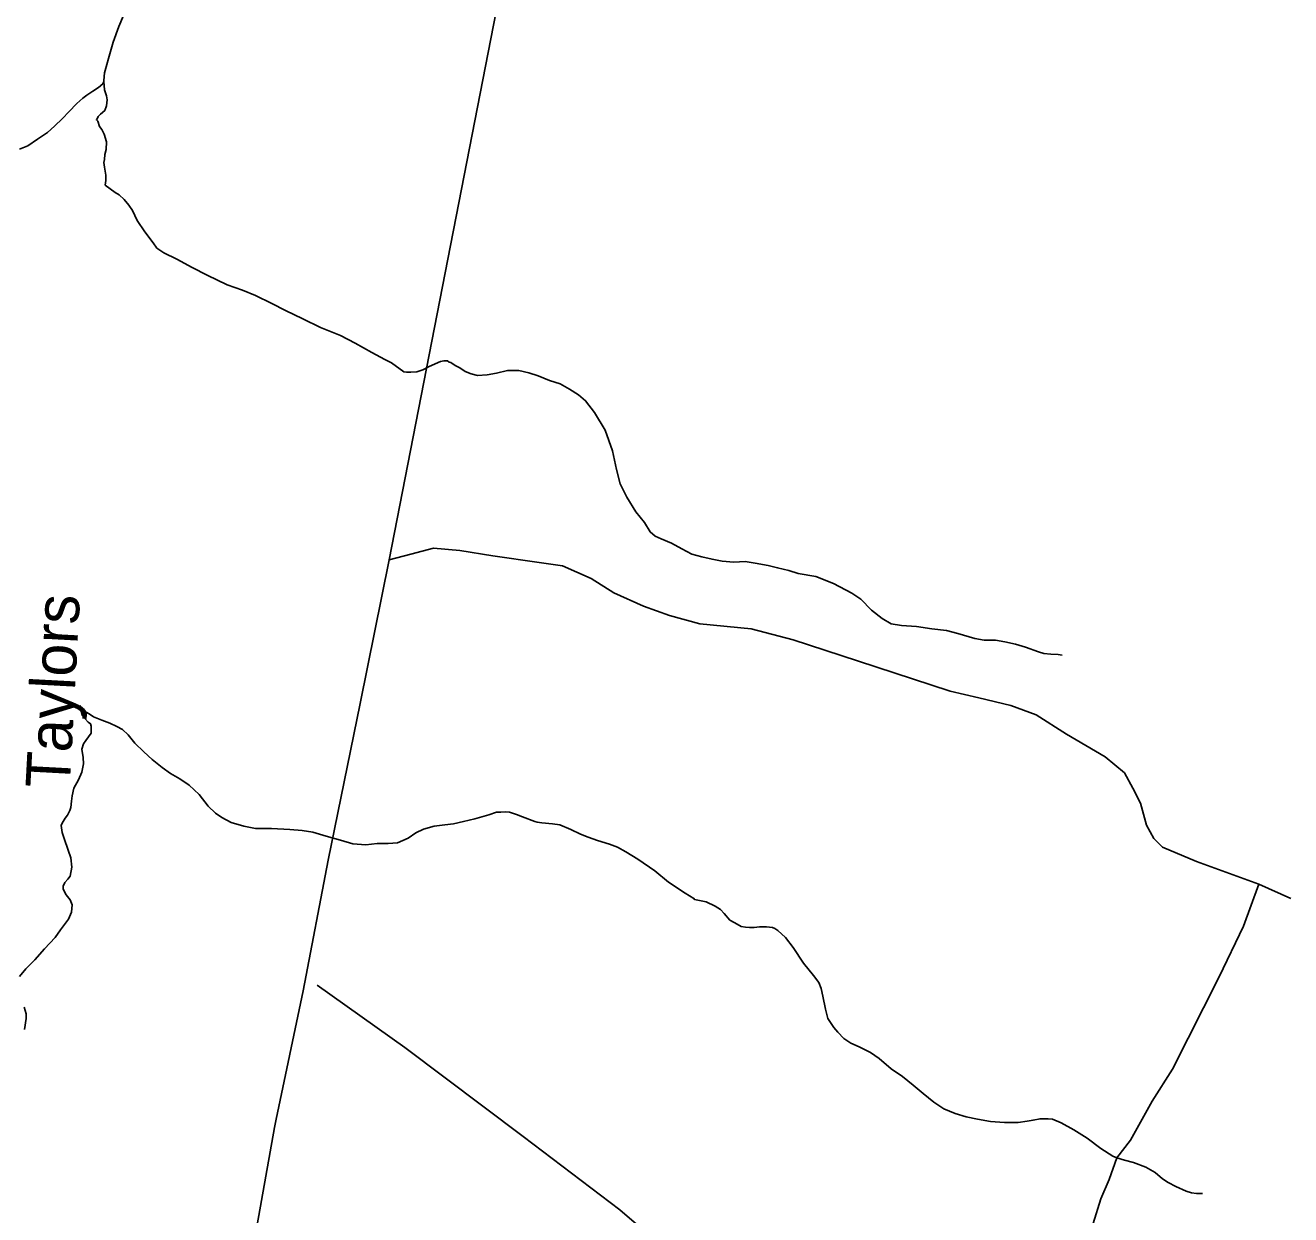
# Model space of a CAD drawing. Extents: x 2126262 to 2293712, y 749403 to 919119.
# Drawn here: x 2156825 to 2161117, y 865735 to 869768 of the extents above; entities that cross this region are included whole.
import ezdxf

# ---------------------------------------------------------------- set-up
doc = ezdxf.new("R2010")
doc.units = 0
for name, color, linetype in [('Exist Hydrographic Creek Single Shore', 7, 'Continuous'), ('Exist Hydrographic Creek Single Shore Label', 7, 'Continuous'), ('Exist Hydrographic Misc Water Feature', 7, 'Continuous'), ('Exist Road Non-System Type 51', 7, 'Continuous'), ('Exist Utilities Electrical Transmission Line', 7, 'Continuous')]:
    doc.layers.add(name, color=color, linetype=linetype)

msp = doc.modelspace()

# ---------------------------------------------------------------- linework, layer by layer
at = {"layer": 'Exist Hydrographic Creek Single Shore'}
for points in [[(2157092.1, 869577.2), (2157092.1, 869581.2), (2157093.8, 869607.2), (2157095.8, 869615.2), (2157107.5, 869655.3), (2157123.3, 869711.4), (2157143, 869763.5), (2157158.8, 869801.6), (2157180.5, 869833.6), (2157220.3, 869879.9), (2157254.1, 869916.1), (2157279.8, 869952.2), (2157297.6, 869992.3), (2157309.3, 870040.3), (2157319.1, 870080.4), (2157323, 870098.4)], [(2156805.3, 869347.6), (2156833.4, 869359.8), (2156867, 869382), (2156901, 869404.2), (2156924.8, 869426.4), (2156950.9, 869452.4), (2156972.6, 869474.6), (2157000.5, 869502.8), (2157020.4, 869520.8), (2157034.3, 869530.8), (2157054.2, 869545), (2157074.1, 869557.2), (2157088, 869569.2), (2157092.1, 869577.2)], [(2160342.2, 867632.1), (2160328.3, 867634), (2160304.3, 867636), (2160280.3, 867637.8), (2160262.2, 867643.6), (2160218, 867659.4), (2160184.1, 867669.2), (2160148, 867677.1), (2160116, 867682.8), (2160078.1, 867682.6), (2160046.1, 867688.5), (2159988.1, 867706.1), (2159949.7, 867715.8), (2159899.7, 867721.6), (2159847.8, 867729.3), (2159797.8, 867733), (2159761.7, 867738.8), (2159731.8, 867756.6), (2159695.5, 867784.4), (2159659.4, 867822.2), (2159629.3, 867842), (2159567.1, 867875.7), (2159507, 867899.3), (2159446.8, 867909), (2159414.8, 867918.8), (2159376.8, 867928.6), (2159344.8, 867936.4), (2159300.8, 867944.2), (2159266.7, 867950), (2159228.8, 867947.7), (2159188.8, 867951.5), (2159154.8, 867957.3), (2159120.5, 867965.1), (2159086.5, 867974.9), (2159052.6, 867992.7), (2159016.6, 868012.5), (2158982.3, 868026.4), (2158962.2, 868036.2), (2158944.4, 868050.1), (2158926.1, 868081.9), (2158895.8, 868117.7), (2158865.6, 868167.6), (2158843.3, 868213.5), (2158831, 868261.4), (2158816.8, 868325.2), (2158792.2, 868395.2), (2158756.1, 868454.9), (2158725.8, 868494.7), (2158701.6, 868514.6), (2158671.7, 868534.4), (2158639.5, 868552.2), (2158603.4, 868564), (2158565.2, 868579.8), (2158533.2, 868589.7), (2158499.2, 868597.4), (2158461.3, 868597.2), (2158423.3, 868589), (2158391.4, 868582.9), (2158359.4, 868580.6), (2158337.2, 868586.5), (2158317.3, 868594.4), (2158299.3, 868606.3), (2158283.3, 868614.3), (2158269.1, 868624.1), (2158263, 868626.1), (2158257, 868630), (2158251.1, 868630), (2158245.2, 868629.9), (2158233.1, 868627.9), (2158215, 868619.8), (2158193.3, 868609.7), (2158173.4, 868599.6), (2158153.3, 868593.4), (2158133.4, 868591.3), (2158119.2, 868591.3), (2158109.4, 868593.2), (2158067.4, 868623), (2158045, 868634.9), (2158001.1, 868658.6), (2157944.7, 868690.2), (2157894.7, 868716), (2157826.6, 868743.5), (2157766.4, 868773.2), (2157708.3, 868800.9), (2157662, 868824.6), (2157606, 868852.3), (2157561.7, 868870.1), (2157509.8, 868887.8), (2157441.6, 868921.3), (2157391.5, 868947.1), (2157339.2, 868974.7), (2157295.3, 868996.5), (2157271.2, 869012.4), (2157259.1, 869030.3), (2157230.8, 869068.1), (2157204.5, 869106), (2157188.5, 869139.9), (2157176.2, 869157.9), (2157160.2, 869177.7), (2157144, 869193.5)], [(2156805.3, 866542.3), (2156827, 866568.4), (2156857.2, 866598.6), (2156890.8, 866636.7), (2156926.5, 866675), (2156944.3, 866701), (2156972, 866737.2), (2156982, 866761.2), (2156983.9, 866785.3), (2156977.7, 866803.1), (2156963.8, 866819.1), (2156953.5, 866839), (2156953.5, 866849.1), (2156959.5, 866861.1), (2156969.3, 866873.2), (2156977.3, 866883.2), (2156983.1, 866913.1), (2156979.2, 866945.2), (2156970.8, 866971.1), (2156956.6, 867011.1), (2156950.7, 867031), (2156946.4, 867054.9), (2156950.2, 867063), (2156960.3, 867079), (2156968.1, 867089.1), (2156976.1, 867105.1), (2156980, 867115.1), (2156981.8, 867137.2), (2156983.9, 867155.1), (2156989.6, 867181.2), (2157005.6, 867209.2), (2157017.3, 867235.3), (2157023, 867263.4), (2157021, 867285.3), (2157016.9, 867313.3), (2157022.8, 867331.4), (2157030.8, 867343.3), (2157048.5, 867367.5), (2157048.3, 867391.4), (2157046.2, 867399.4), (2157038.2, 867405.4), (2157018.3, 867427.3), (2157010.1, 867461.3)], [(2156822.3, 866362.5), (2156828, 866400.4), (2156828, 866416.4), (2156821.9, 866438.4)]]:
    msp.add_lwpolyline(points, dxfattribs=at)
at = {"layer": 'Exist Hydrographic Misc Water Feature'}
for points in [[(2157095.9, 869226), (2157097.9, 869241.3), (2157097.9, 869259.4), (2157093.6, 869287.3), (2157091.5, 869303.2), (2157093.6, 869313.3), (2157095.2, 869329.4), (2157099.3, 869347.3), (2157101, 869373.4), (2157093, 869399.3), (2157085, 869415.2), (2157076.8, 869425.1), (2157070.8, 869443.2), (2157066.7, 869447.1), (2157068.8, 869451.2), (2157072.9, 869459.2), (2157080.7, 869467.2), (2157094.6, 869479.3), (2157100.5, 869495.3), (2157102.4, 869515.3), (2157100.3, 869529.3), (2157094, 869549.3), (2157092.1, 869577.2)], [(2157144, 869193.5), (2157130.1, 869201.5), (2157095.9, 869226)], [(2158088.3, 866995.5), (2158056.5, 866993.2), (2158018.6, 866993.1), (2157980.6, 866988.9), (2157936.5, 866992.6), (2157894.3, 867004.4), (2157846.3, 867018), (2157800.4, 867031.8), (2157764.3, 867037.6), (2157722.3, 867041.4), (2157660.3, 867045), (2157606.2, 867044.7), (2157566.2, 867052.5), (2157524, 867064.3), (2157492, 867082.1), (2157470.1, 867096), (2157445.9, 867119.8), (2157415.5, 867159.6), (2157381.5, 867191.4), (2157349.3, 867213.2), (2157317.3, 867231), (2157289, 867250.9), (2157255.2, 867278.7), (2157226.9, 867304.5), (2157196.7, 867334.3), (2157174.6, 867362.2), (2157154.5, 867380.1), (2157136.2, 867389.9), (2157112.2, 867401.8), (2157084.4, 867411.7), (2157056.3, 867423.5), (2157042.1, 867433.5), (2157032.1, 867439.4), (2157022, 867445.4), (2157010.1, 867461.3)], [(2160818.6, 865807.3), (2160798.5, 865807.2), (2160780.6, 865809), (2160762.6, 865814.9), (2160728.3, 865830.7), (2160702.3, 865844.6), (2160682.4, 865856.5), (2160658, 865878.4), (2160626, 865896.2), (2160584, 865911.9), (2160554, 865919.7), (2160527.8, 865927.6), (2160513.8, 865933.5), (2160473.9, 865959.2), (2160427.5, 865994.9), (2160381.4, 866022.7), (2160339.3, 866046.5), (2160309.2, 866058.3), (2160295.3, 866060.2), (2160267.4, 866060.1), (2160243.4, 866055.9), (2160223.3, 866051.8), (2160193.4, 866047.6), (2160147.2, 866047.4), (2160099.2, 866051.1), (2160055.4, 866058.8), (2160017.2, 866066.7), (2159979.1, 866078.4), (2159941.1, 866094.2), (2159907.1, 866116), (2159870.8, 866145.7), (2159836.6, 866173.6), (2159800.5, 866203.4), (2159762.3, 866229.2), (2159722.1, 866264.9), (2159692, 866284.7), (2159654.1, 866304.6), (2159625.8, 866316.3), (2159601.8, 866332.2), (2159581.9, 866354.1), (2159567.5, 866370.1), (2159547.6, 866399.9), (2159539.2, 866431.8), (2159531, 866475.8), (2159524.9, 866501.7), (2159516.9, 866521.7), (2159498.6, 866545.6), (2159464.4, 866587.4), (2159430.1, 866641.1), (2159403.9, 866675), (2159377.9, 866698.9), (2159367.8, 866704.8), (2159359.8, 866708.8), (2159339.7, 866710.7), (2159315.7, 866710.6), (2159297.9, 866708.4), (2159281.9, 866708.3), (2159267.7, 866710.2), (2159253.8, 866712.1), (2159239.9, 866720.1), (2159229.6, 866726), (2159215.5, 866733.9), (2159195.6, 866755.9), (2159183.5, 866769.8), (2159165.2, 866781.6), (2159135.3, 866795.4), (2159095.3, 866803.2), (2159093.2, 866807.2), (2159063.1, 866825), (2159007.1, 866862.7), (2158960.8, 866900.4), (2158902.5, 866940.1), (2158862.4, 866965.8), (2158834.3, 866981.7), (2158806.4, 866991.5), (2158766.4, 867003.4), (2158734, 867015.2), (2158708.2, 867025), (2158676, 867040.8), (2158638, 867056.6), (2158613.8, 867060.5), (2158577.7, 867064.2), (2158561.8, 867066.1), (2158553.8, 867068.1), (2158511.7, 867083.9), (2158491.8, 867091.7), (2158467.8, 867099.5), (2158455.7, 867101.5), (2158437.9, 867099.4), (2158423.8, 867099.3), (2158397.7, 867091.2), (2158349.7, 867077), (2158312, 867068.7), (2158278, 867060.5), (2158248, 867056.4), (2158212.1, 867052.2), (2158176, 867041.9), (2158150.2, 867029.8), (2158124.4, 867011.7), (2158088.3, 866995.5)]]:
    msp.add_lwpolyline(points, dxfattribs=at)
at = {"layer": 'Exist Road Non-System Type 51'}
msp.add_line((2161009, 866856), (2161117.4, 866807.5), dxfattribs=at)
for points in [[(2161009, 866856), (2160797.7, 866933.1), (2160682.1, 866981.6), (2160653.5, 867010.2), (2160627.8, 867055.9), (2160607.8, 867130.1), (2160582.1, 867181.5), (2160553.6, 867232.9), (2160487.9, 867287.1), (2160356.6, 867364.2), (2160253.8, 867429.9), (2160168.2, 867461.3), (2160059.7, 867487), (2159962.6, 867509.8), (2159648.6, 867612.6), (2159430.2, 867684), (2159287.4, 867721.1), (2159113.2, 867738.2), (2159010.5, 867766.8), (2158922, 867798.2), (2158822, 867843.8), (2158745, 867892.4), (2158647.9, 867935.2), (2158567.9, 867946.6), (2158410.9, 867969.5), (2158299.6, 867986.6), (2158209.6, 867995.2), (2158132.6, 867975.2), (2158059.3, 867955.5)], [(2160226.7, 865105.9), (2160258.1, 865200.1), (2160338, 865374.3), (2160412.3, 865568.4), (2160447.9, 865705.5), (2160473.6, 865788.3), (2160502.2, 865853.9), (2160527.8, 865927.6), (2160573.6, 865988.1), (2160647.8, 866119.4), (2160716.3, 866227.9), (2160874.8, 866542), (2160957.6, 866713.3), (2161009, 866856)], [(2158946.2, 865662.6), (2158842, 865751.1), (2158513.7, 865999.5), (2158112.6, 866302.2), (2157815.7, 866513.4)]]:
    msp.add_lwpolyline(points, dxfattribs=at)
at = {"layer": 'Exist Utilities Electrical Transmission Line'}
msp.add_lwpolyline([(2155112.1, 854899.3), (2155807.1, 857506.7), (2156382.5, 859683.9), (2156735.6, 861062.7), (2156858.2, 861644.9), (2156941.5, 862096.6), (2157207, 863461.8), (2157373.5, 864350.9), (2157445.9, 864804.1), (2157460.3, 864879.4), (2157517.6, 865181.3), (2157597.4, 865618.3), (2157670.2, 866031.1), (2157676.4, 866059.3), (2157767.6, 866494.2), (2157852.5, 866936.9), (2157960.6, 867468.3), (2158059.3, 867955.5), (2158494.4, 870186.4)], dxfattribs=at)

# ---------------------------------------------------------------- texts
at = {"layer": 'Exist Hydrographic Creek Single Shore Label'}
msp.add_text('Taylors', height=150, rotation=86.9223, dxfattribs=at).set_placement((2156975.6, 867178.1))

doc.saveas('drawing.dxf')
